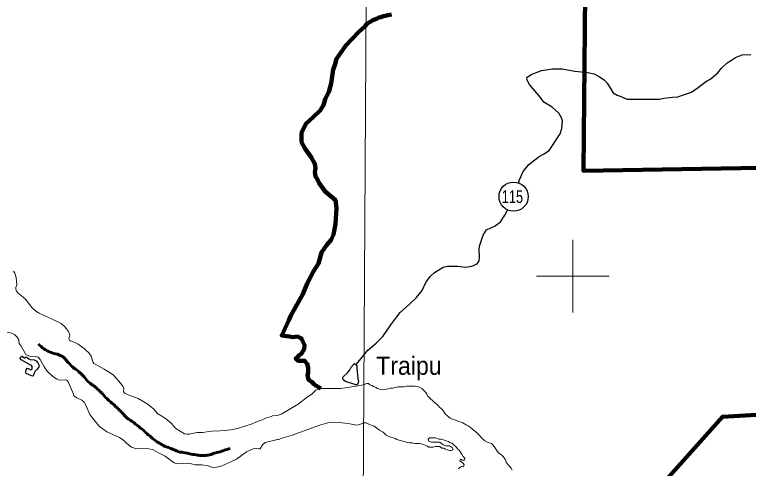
# Model space of a CAD drawing. Extents: x 553962 to 842807, y 8883888 to 9032388.
# Drawn here: x 709644 to 729831, y 8894722 to 8907189 of the extents above; entities that cross this region are included whole.
import ezdxf
from ezdxf.enums import TextEntityAlignment as Align

# ---------------------------------------------------------------- set-up
doc = ezdxf.new("R2010")
doc.units = 0
doc.header["$LTSCALE"] = 200
doc.linetypes.add('LONG_DASH_SHORT_DASH', pattern=[9.9, 6, -1.2, 1.5, -1.2])
for name, color, linetype, lineweight in [('1', 7, 'Continuous', 13), ('12', 7, 'Continuous', 25), ('2', 7, 'Continuous', 13), ('21', 7, 'Continuous', 25), ('24', 7, 'Continuous', 25), ('25', 7, 'Continuous', 13), ('48', 7, 'Continuous', 25), ('53', 7, 'Continuous', 106), ('7', 7, 'Continuous', 90), ('9', 7, 'Continuous', 90)]:
    doc.layers.add(name, color=color, linetype=linetype, lineweight=lineweight)
doc.layers.add('41', color=7, linetype='Continuous')

msp = doc.modelspace()

# ---------------------------------------------------------------- linework, layer by layer
at = {"layer": '1'}
msp.add_lwpolyline([(719978.9, 9023574.5), (719561.6, 8949232.2), (719215.6, 8890710.6)], dxfattribs=at)
at = {"layer": '12'}
for points in [[(727039.6, 8904864.2), (727284.1, 8904868.9), (727391.1, 8904868.7), (727508.4, 8904899), (727747.9, 8904919), (727890.6, 8904928.9), (728048.7, 8904984.6), (728268, 8905055.5), (728451.9, 8905187.7), (728651.2, 8905340.1), (728809.4, 8905436.6), (728993.4, 8905594.2), (729095.8, 8905716.2), (729249.1, 8905868.8), (729371.7, 8905934.8), (729473.8, 8906011), (729657.5, 8906082), (729896.9, 8906091.7)], [(723502.8, 8902567), (723531.6, 8902649.7), (723639.5, 8902883.8), (723793, 8903072), (723920.7, 8903168.5), (724079.1, 8903290.5), (724191.4, 8903356.5), (724349.7, 8903453), (724652, 8903916), (724698.3, 8904058.6), (724714.4, 8904272.5), (724689.2, 8904354.1), (724613.3, 8904481.5), (724430.5, 8904644.9), (724201.8, 8904787.9), (724110.5, 8904915.5), (723811.3, 8905272.6), (723745.5, 8905389.9), (723740.7, 8905461.2), (723858.1, 8905542.5), (724143.8, 8905659.1), (724444.6, 8905699.3), (724704.4, 8905698.9), (725060.7, 8905637.1), (725417.2, 8905595.7), (725585.2, 8905564.8), (725732.6, 8905477.9), (725859.7, 8905396.2), (725945.9, 8905304.3), (726062.4, 8905115.6), (726113.1, 8905039.1), (726219.8, 8904977.8), (726352.1, 8904931.7), (726489.4, 8904870.3), (726601.5, 8904865), (727039.6, 8904864.2)], [(719051.7, 8897586.9), (719362.5, 8897965.7), (719587.4, 8898163.9), (719771.5, 8898341.9), (719996.8, 8898667.5), (720160.6, 8898881.1), (720247.7, 8899003.2), (720508.3, 8899237.1), (720697.5, 8899420.1), (720856.1, 8899608.3), (720953.7, 8899827.2), (721076.6, 8899989.9), (721194.2, 8900101.8), (721434.2, 8900254.2), (721551.4, 8900279.4), (721826.5, 8900273.8), (722050.5, 8900248), (722223.9, 8900278.2), (722366.7, 8900339.1), (722428.2, 8900425.6), (722433.7, 8900552.9), (722424.2, 8900726.1), (722429.7, 8900828), (722532.7, 8901133.4), (722624.9, 8901275.9), (722864.7, 8901387.5), (723007.8, 8901494.2), (723130.7, 8901677.4), (723197.4, 8901799.6), (723209.3, 8901823.1)]]:
    msp.add_lwpolyline(points, dxfattribs=at)
at = {"layer": '2'}
for p, q in [((725000, 8899000), (725000, 8901000)), ((724000, 8900000), (726000, 8900000))]:
    msp.add_line(p, q, dxfattribs=at)
at = {"layer": '21'}
for points in [[(710323, 8897547.4), (710310.6, 8897510.9), (710262.7, 8897448.5), (710205.4, 8897388.1), (710179.6, 8897340.9), (710149.4, 8897265.1), (710140.8, 8897256.9), (710043.9, 8897288.4), (709961.7, 8897329.1), (709947.6, 8897363.1), (709961.6, 8897429.2), (709984.2, 8897470), (709989.6, 8897472.6), (710012.7, 8897467.5), (710090.3, 8897425.2), (710122.4, 8897447.6), (710126, 8897519.8), (710103.3, 8897545.3), (710035.6, 8897588.8), (709826.1, 8897706.4), (709795.6, 8897744), (709810.8, 8897781.5), (709838, 8897800.1), (709914.9, 8897754.6), (709934.2, 8897760.9), (709942.3, 8897776.2), (709957.1, 8897785.6), (709980.8, 8897774.5), (710029.3, 8897733.8), (710072, 8897710.7), (710184.3, 8897701.5), (710239.2, 8897671.8), (710278.2, 8897623.4), (710322, 8897552.2)], [(718993.1, 8897599.9), (719057.4, 8897544.6), (719055.9, 8897461.4), (719085.3, 8897192.5), (719103.1, 8897108.8), (719098.1, 8897076.1), (719079.4, 8897033), (719065.5, 8897020), (719028.2, 8897020.1), (718974.7, 8897034.1), (718746.2, 8897111.7), (718679.7, 8897153.1), (718671.6, 8897221.2), (718685, 8897240.1), (718799.2, 8897348.2), (718862.4, 8897430.9), (718906.6, 8897502.9)]]:
    msp.add_lwpolyline(points, close=True, dxfattribs=at)
at = {"layer": '24', "lineweight": 53}
for points in [[(720016.4, 8907196.8), (719965.5, 8907181.8), (719909.5, 8907177.1), (719843.3, 8907162.2), (719792.3, 8907152.3), (719720.9, 8907122.2), (719664.9, 8907107.3), (719603.6, 8907077.1), (719552.6, 8907057.1), (719496.6, 8907042.2), (719445.4, 8907001.8), (719343.4, 8906951.5), (719283.6, 8906877)], [(719283.6, 8906877), (719100.8, 8906711), (718751.9, 8906345.6), (718502.7, 8905980.3), (718452.8, 8905797.7), (718403, 8905681.4), (718353.1, 8905299.5), (718286.7, 8905067), (718187, 8904867.8), (718137.2, 8904701.7), (718054.1, 8904552.2), (717859.9, 8904374.3), (717854.7, 8904369.6)], [(717854.7, 8904369.6), (717655.3, 8904186.9), (717539, 8903937.8), (717539, 8903688.8), (717638.7, 8903506.1), (717804.9, 8903273.6), (717904.6, 8903091), (717921.2, 8902974.7), (717904.6, 8902858.5), (717921.2, 8902742.3), (717971.1, 8902675.9), (718020.9, 8902559.6), (718187, 8902327.1), (718353.2, 8902194.3), (718469.5, 8902094.7), (718502.7, 8901878.8), (718469.5, 8901430.4), (718419.6, 8901148.2), (718353.2, 8900998.7), (718236.8, 8900865.9), (718087.3, 8900650), (718004.2, 8900351.1), (717937.8, 8900251.5), (717854.7, 8900118.6), (717771.7, 8899952.6), (717688.6, 8899803.1), (717572.3, 8899504.2), (717240, 8898923), (717190.1, 8898790.2), (717090.4, 8898574.3), (716990.8, 8898375.1), (717206.8, 8898341.9), (717289.8, 8898325.2), (717422.7, 8898341.9), (717539, 8898292), (717622.1, 8898109.4), (717605.5, 8897993.1), (717539, 8897876.9), (717472.6, 8897827.1), (717422.7, 8897777.3), (717372.9, 8897744.1), (717439.4, 8897677.6), (717622.1, 8897677.6), (717688.6, 8897594.6), (717721.8, 8897495), (717721.8, 8897395.3), (717721.8, 8897345.5), (717705.2, 8897279.1), (717721.8, 8897196.1), (717738.4, 8897146.3), (717821.5, 8897096.4), (717888, 8897030), (718070.7, 8896913.8)]]:
    msp.add_lwpolyline(points, dxfattribs=at)
at = {"layer": '25'}
for points in [[(709610.7, 8900136.5), (709649.5, 8900085.8), (709687.8, 8899966.6), (709696.9, 8899867.4)], [(709696.9, 8899867.4), (709706, 8899768.3), (709680, 8899695), (709673.6, 8899642.5), (709691.5, 8899588), (709738.8, 8899535.9), (709875.6, 8899429.5), (709875.6, 8899429.5), (709939.8, 8899367.7), (710112.9, 8899145), (710229.9, 8899043.2), (710316.3, 8898983), (710434.5, 8898930.1)], [(709950.2, 8897853.8), (709826.5, 8898078.7), (709765, 8898154.3), (709755.6, 8898257.5), (709714.4, 8898328.8), (709634.6, 8898396.5), (709559.8, 8898439.4), (709395, 8898473.4), (709333.8, 8898506.8), (709214.9, 8898614.3), (709070.8, 8898765.5), (708925, 8898892.5), (708884.8, 8898960.2)], [(710434.5, 8898930.1), (710835, 8898750.5), (710918.4, 8898699.6), (711013.8, 8898623.8), (711070, 8898553.2)], [(711070, 8898553.2), (711126.2, 8898482.6), (711144.3, 8898448), (711158.3, 8898389.2), (711130.3, 8898282.3), (711152.8, 8898240), (711175.8, 8898222.2), (711302.1, 8898183.8), (711391.3, 8898138.3), (711554.3, 8898011), (711603.7, 8897966)], [(711603.7, 8897966), (711680.2, 8897896.3), (711746, 8897808.5), (711799.4, 8897633.4), (711822.1, 8897601.2), (711960, 8897533.9), (712103.8, 8897448.7)], [(710692.4, 8897249.1), (710533.9, 8897388.5), (710451.3, 8897511.8), (710342.9, 8897708), (710286.4, 8897777.2), (710220.4, 8897794.9), (710145.3, 8897789.3), (710079.5, 8897794.7), (709950.2, 8897853.8)], [(712103.8, 8897448.7), (712242.6, 8897366.3), (712359.3, 8897283.4), (712565.7, 8897048.4), (712631.8, 8896958.1), (712647.9, 8896909.4), (712637.9, 8896831.9), (712665.2, 8896790.9), (712768.3, 8896741.4), (713044.9, 8896638.8), (713311.2, 8896489.3), (713385.5, 8896424.1)], [(711124.5, 8897078.8), (711093, 8897127.9), (711068.7, 8897147.8), (711049.5, 8897152.8), (710908.8, 8897146.9), (710849.4, 8897155.7), (710797.6, 8897180.7), (710692.4, 8897249.1)], [(712525.7, 8895564.3), (712179.3, 8895726.8), (711977.5, 8895873.7), (711872.3, 8895986), (711707.5, 8896200.3), (711600.3, 8896454.3), (711553.8, 8896536.9), (711494.9, 8896598.8), (711354.3, 8896661.8), (711292.1, 8896701.3), (711270.5, 8896704.9), (711261.3, 8896763.5), (711124.5, 8897078.8)], [(716671.9, 8896141.4), (716736, 8896160), (716876.8, 8896172.9), (716996.8, 8896216.3), (717443.2, 8896481.3), (717658.9, 8896651.8), (717833.2, 8896772.8), (717934, 8896865.6), (718070.7, 8896913.8), (718220.3, 8896913.8), (718619, 8896913.8), (718918.1, 8896963.6), (719252.2, 8897020.3)], [(719252.2, 8897020.3), (719320.1, 8897049.2), (719376, 8897048.8), (719416.5, 8897018), (719467.2, 8896997.3), (719517.9, 8896971.5), (719578.7, 8896940.5), (719624.3, 8896914.8), (719680.1, 8896894), (719736.1, 8896888.6), (719797.1, 8896883.1), (719858.1, 8896887.8), (719909.1, 8896907.8), (719980.4, 8896922.7), (720046.6, 8896927.3), (720199.4, 8896962), (720255.3, 8896961.7), (720306.2, 8896961.3), (720362.2, 8896961), (720428.4, 8896980.9), (720479.3, 8896980.6), (720540.3, 8896980.2), (720606.4, 8896979.8), (720667.5, 8896979.4), (720723.3, 8896968.8), (720779.1, 8896948.1), (720845, 8896917.1), (720880.4, 8896881.2), (720920.8, 8896845.3), (720956.2, 8896809.4)], [(720956.2, 8896809.4), (720981.3, 8896763.4), (721006.4, 8896717.4), (721046.8, 8896676.4), (721082.2, 8896635.4), (721127.7, 8896594.4), (721188.3, 8896538), (721289.5, 8896455.8), (721329.8, 8896404.6), (721375.3, 8896368.7), (721420.8, 8896322.5), (721461, 8896261.2), (721486.2, 8896215.2), (721567.1, 8896148.4), (721627.8, 8896097.1), (721683.5, 8896071.3), (721749.5, 8896050.5), (721805.3, 8896034.8), (721856, 8896009), (721916.9, 8895988.3), (721972.7, 8895967.5), (722018.4, 8895946.9), (722069, 8895921.1), (722119.7, 8895885.1), (722175.4, 8895854.2), (722231, 8895808), (722271.5, 8895772), (722312, 8895741.2), (722367.5, 8895689.9), (722402.9, 8895654), (722463.5, 8895597.6), (722493.7, 8895546.5), (722584.8, 8895474.6), (722635.5, 8895453.9), (722701.4, 8895417.8), (722762.3, 8895402.1), (722802.7, 8895366.2), (722832.9, 8895320.2), (722873.2, 8895263.9), (722923.6, 8895197.3), (722953.8, 8895151.3), (722994.3, 8895120.5), (723039.9, 8895089.6), (723085.4, 8895048.6), (723145.7, 8894951.4), (723165.7, 8894895.3), (723221.1, 8894818.5), (723261.6, 8894782.6), (723301.9, 8894726.3), (723337.1, 8894675.1)], [(713385.5, 8896424.1), (713459.8, 8896359), (713569.8, 8896225.6), (713696.9, 8896155.1), (713818.3, 8896075.1), (713842, 8896053.8)], [(715944.9, 8895871), (716177.3, 8895944.3), (716297, 8895998.6), (716434.9, 8896046.3), (716544.4, 8896104.3), (716671.9, 8896141.4)], [(713842, 8896053.8), (713946.1, 8895960.1), (714080.1, 8895815.7), (714321.1, 8895672.2), (714384.5, 8895659.7), (714451.9, 8895662.4), (714514.6, 8895674.6)], [(719242.1, 8895974.6), (719137.8, 8895926.7), (719051.9, 8895910.8), (718819, 8895950.7), (718570.6, 8895982.3), (718406.7, 8895992.1), (718284.1, 8895976.8), (718038.4, 8895905.8), (717250.7, 8895623.3), (716998.4, 8895554.6), (716915, 8895518.1), (716881.8, 8895513.8)], [(721516.7, 8895476.3), (721445.7, 8895507.4), (721379.7, 8895523.1), (721323.7, 8895523.4), (721273, 8895544.1), (721222.2, 8895559.7), (721151.1, 8895560.2), (721054.4, 8895560.8), (721023.6, 8895520.3), (721043.6, 8895469.2), (721104.5, 8895443.3), (721160.4, 8895443), (721211.3, 8895442.7), (721277.4, 8895442.2), (721343.5, 8895436.7), (721394.1, 8895395.6), (721444.7, 8895364.7), (721505.6, 8895344), (721561.5, 8895338.5), (721612.4, 8895338.2), (721688.3, 8895286.8), (721708.2, 8895225.5), (721657.3, 8895210.6), (721606.4, 8895210.9), (721555.7, 8895231.6), (721499.9, 8895252.3), (721454.2, 8895273), (721398.3, 8895278.4), (721342.7, 8895319.6), (721276.6, 8895325.1), (721205.3, 8895320.4), (721154.4, 8895305.5), (721098.4, 8895300.7), (721042.5, 8895301.1), (720996.9, 8895326.9), (720941.1, 8895357.8), (720890.4, 8895378.5), (720824.4, 8895399.3), (720773.6, 8895399.6), (720722.7, 8895399.9), (720656.6, 8895405.4), (720580.4, 8895421.2), (720509.3, 8895426.8), (720448.2, 8895427.2), (720397.5, 8895447.9), (720326.5, 8895468.7), (720250.3, 8895484.5), (720158.9, 8895515.6), (720113.3, 8895541.4), (720062.6, 8895557), (719996.6, 8895577.8), (719920.5, 8895608.8), (719864.8, 8895634.7), (719819.3, 8895675.7), (719778.8, 8895711.6), (719692.7, 8895758), (719647.2, 8895799.1), (719606.7, 8895829.9), (719535.8, 8895876.2), (719480.1, 8895902), (719429.3, 8895917.6), (719373.6, 8895948.5), (719317.8, 8895969.3), (719266.9, 8895969.6), (719242.1, 8895974.6)], [(714514.6, 8895674.6), (714664.7, 8895703.8), (714810.4, 8895708.8), (715055.3, 8895739.1), (715289.1, 8895748.2), (715407.8, 8895761.9)], [(715407.8, 8895761.9), (715591.5, 8895783.2), (715777.5, 8895818.2), (715944.9, 8895871)], [(713532.7, 8895186.2), (713435.1, 8895242.8), (713335.4, 8895258.7), (712968.6, 8895262), (712859.7, 8895301.9), (712725.3, 8895401.6), (712648.5, 8895483.1), (712525.7, 8895564.3)], [(716881.8, 8895513.8), (716841.2, 8895508.6), (716533, 8895427), (716458.2, 8895365.9), (716394.5, 8895260), (716374.9, 8895256.9)], [(721852.2, 8894705), (721893.1, 8894740.4), (721934, 8894770.7), (721995, 8894765.2), (722010.6, 8894821.2), (721985.5, 8894867.2), (721934.8, 8894893), (721889.3, 8894923.8), (721909.9, 8894969.5), (721960.6, 8894943.7), (722021.6, 8894943.3), (722027.1, 8895004.4), (721986.8, 8895050.5), (721946.5, 8895106.8), (721911.2, 8895163.1), (721871, 8895219.4), (721825.5, 8895260.4), (721780.1, 8895321.8), (721719.4, 8895368.1), (721679, 8895409.1), (721628.2, 8895424.7), (721577.6, 8895455.6), (721516.7, 8895476.3)], [(715039.1, 8894760), (714963.6, 8894786.5), (714790.6, 8894820), (714606.1, 8894818.8), (714473.2, 8894853.3), (714404.1, 8894859.6), (714116.9, 8894843.6), (714034.5, 8894876.8), (713967, 8894916.7), (713850.5, 8895013.2), (713789.1, 8895053.9), (713604, 8895144.8), (713532.7, 8895186.2)], [(716374.9, 8895256.9), (716350.2, 8895253.1), (716257.5, 8895274.6), (716162.3, 8895243), (716023.3, 8895172.8), (715744.1, 8894976.4), (715570.5, 8894886.6), (715322, 8894784.1), (715114.6, 8894733.5), (715039.1, 8894760)]]:
    msp.add_lwpolyline(points, dxfattribs=at)
at = {"layer": '48'}
msp.add_circle((723371.8, 8902188.1), 401.3, dxfattribs=at)
at = {"layer": '53'}
for points in [[(720016.4, 8907196.8), (719965.5, 8907181.8), (719909.5, 8907177.1), (719843.3, 8907162.2), (719792.3, 8907152.3), (719720.9, 8907122.2), (719664.9, 8907107.3), (719603.6, 8907077.1), (719552.6, 8907057.1), (719496.6, 8907042.2), (719445.4, 8907001.8), (719343.4, 8906951.5), (719283.6, 8906877)], [(720016.4, 8907196.8), (719965.5, 8907181.8), (719909.5, 8907177.1), (719843.3, 8907162.2), (719792.3, 8907152.3), (719720.9, 8907122.2), (719664.9, 8907107.3), (719603.6, 8907077.1), (719552.6, 8907057.1), (719496.6, 8907042.2), (719445.4, 8907001.8), (719343.4, 8906951.5), (719283.6, 8906877)], [(720016.4, 8907196.8), (719965.5, 8907181.8), (719909.5, 8907177.1), (719843.3, 8907162.2), (719792.3, 8907152.3), (719720.9, 8907122.2), (719664.9, 8907107.3), (719603.6, 8907077.1), (719552.6, 8907057.1), (719496.6, 8907042.2), (719445.4, 8907001.8), (719343.4, 8906951.5), (719283.6, 8906877)], [(719283.6, 8906877), (719100.8, 8906711), (718751.9, 8906345.6), (718502.7, 8905980.3), (718452.8, 8905797.7), (718403, 8905681.4), (718353.1, 8905299.5), (718286.7, 8905067), (718187, 8904867.8), (718137.2, 8904701.7), (718054.1, 8904552.2), (717859.9, 8904374.3), (717854.7, 8904369.6)], [(719283.6, 8906877), (719100.8, 8906711), (718751.9, 8906345.6), (718502.7, 8905980.3), (718452.8, 8905797.7), (718403, 8905681.4), (718353.1, 8905299.5), (718286.7, 8905067), (718187, 8904867.8), (718137.2, 8904701.7), (718054.1, 8904552.2), (717859.9, 8904374.3), (717854.7, 8904369.6)], [(719283.6, 8906877), (719100.8, 8906711), (718751.9, 8906345.6), (718502.7, 8905980.3), (718452.8, 8905797.7), (718403, 8905681.4), (718353.1, 8905299.5), (718286.7, 8905067), (718187, 8904867.8), (718137.2, 8904701.7), (718054.1, 8904552.2), (717859.9, 8904374.3), (717854.7, 8904369.6)], [(717854.7, 8904369.6), (717655.3, 8904186.9), (717539, 8903937.8), (717539, 8903688.8), (717638.7, 8903506.1), (717804.9, 8903273.6), (717904.6, 8903091), (717921.2, 8902974.7), (717904.6, 8902858.5), (717921.2, 8902742.3), (717971.1, 8902675.9), (718020.9, 8902559.6), (718187, 8902327.1), (718353.2, 8902194.3), (718469.5, 8902094.7), (718502.7, 8901878.8), (718469.5, 8901430.4), (718419.6, 8901148.2), (718353.2, 8900998.7), (718236.8, 8900865.9), (718087.3, 8900650), (718004.2, 8900351.1), (717937.8, 8900251.5), (717854.7, 8900118.6), (717771.7, 8899952.6), (717688.6, 8899803.1), (717572.3, 8899504.2), (717240, 8898923), (717190.1, 8898790.2), (717090.4, 8898574.3), (716990.8, 8898375.1), (717206.8, 8898341.9), (717289.8, 8898325.2), (717422.7, 8898341.9), (717539, 8898292), (717622.1, 8898109.4), (717605.5, 8897993.1), (717539, 8897876.9), (717472.6, 8897827.1), (717422.7, 8897777.3), (717372.9, 8897744.1), (717439.4, 8897677.6), (717622.1, 8897677.6), (717688.6, 8897594.6), (717721.8, 8897495), (717721.8, 8897395.3), (717721.8, 8897345.5), (717705.2, 8897279.1), (717721.8, 8897196.1), (717738.4, 8897146.3), (717821.5, 8897096.4), (717888, 8897030), (718070.7, 8896913.8)], [(717854.7, 8904369.6), (717655.3, 8904186.9), (717539, 8903937.8), (717539, 8903688.8), (717638.7, 8903506.1), (717804.9, 8903273.6), (717904.6, 8903091), (717921.2, 8902974.7), (717904.6, 8902858.5), (717921.2, 8902742.3), (717971.1, 8902675.9), (718020.9, 8902559.6), (718187, 8902327.1), (718353.2, 8902194.3), (718469.5, 8902094.7), (718502.7, 8901878.8), (718469.5, 8901430.4), (718419.6, 8901148.2), (718353.2, 8900998.7), (718236.8, 8900865.9), (718087.3, 8900650), (718004.2, 8900351.1), (717937.8, 8900251.5), (717854.7, 8900118.6), (717771.7, 8899952.6), (717688.6, 8899803.1), (717572.3, 8899504.2), (717240, 8898923), (717190.1, 8898790.2), (717090.4, 8898574.3), (716990.8, 8898375.1), (717206.8, 8898341.9), (717289.8, 8898325.2), (717422.7, 8898341.9), (717539, 8898292), (717622.1, 8898109.4), (717605.5, 8897993.1), (717539, 8897876.9), (717472.6, 8897827.1), (717422.7, 8897777.3), (717372.9, 8897744.1), (717439.4, 8897677.6), (717622.1, 8897677.6), (717688.6, 8897594.6), (717721.8, 8897495), (717721.8, 8897395.3), (717721.8, 8897345.5), (717705.2, 8897279.1), (717721.8, 8897196.1), (717738.4, 8897146.3), (717821.5, 8897096.4), (717888, 8897030), (718070.7, 8896913.8)], [(717854.7, 8904369.6), (717655.3, 8904186.9), (717539, 8903937.8), (717539, 8903688.8), (717638.7, 8903506.1), (717804.9, 8903273.6), (717904.6, 8903091), (717921.2, 8902974.7), (717904.6, 8902858.5), (717921.2, 8902742.3), (717971.1, 8902675.9), (718020.9, 8902559.6), (718187, 8902327.1), (718353.2, 8902194.3), (718469.5, 8902094.7), (718502.7, 8901878.8), (718469.5, 8901430.4), (718419.6, 8901148.2), (718353.2, 8900998.7), (718236.8, 8900865.9), (718087.3, 8900650), (718004.2, 8900351.1), (717937.8, 8900251.5), (717854.7, 8900118.6), (717771.7, 8899952.6), (717688.6, 8899803.1), (717572.3, 8899504.2), (717240, 8898923), (717190.1, 8898790.2), (717090.4, 8898574.3), (716990.8, 8898375.1), (717206.8, 8898341.9), (717289.8, 8898325.2), (717422.7, 8898341.9), (717539, 8898292), (717622.1, 8898109.4), (717605.5, 8897993.1), (717539, 8897876.9), (717472.6, 8897827.1), (717422.7, 8897777.3), (717372.9, 8897744.1), (717439.4, 8897677.6), (717622.1, 8897677.6), (717688.6, 8897594.6), (717721.8, 8897495), (717721.8, 8897395.3), (717721.8, 8897345.5), (717705.2, 8897279.1), (717721.8, 8897196.1), (717738.4, 8897146.3), (717821.5, 8897096.4), (717888, 8897030), (718070.7, 8896913.8)]]:
    msp.add_lwpolyline(points, dxfattribs=at)
at = {"layer": '7', "linetype": 'LONG_DASH_SHORT_DASH', "lineweight": 60}
for points in [[(711474.4, 8897314.1), (711433.6, 8897355), (711398, 8897378), (711370, 8897413.8), (711308.9, 8897454.7), (711270.7, 8897477.7), (711230, 8897521.1), (711189.3, 8897549.2), (711148.6, 8897600.3), (711112.9, 8897631), (711056.9, 8897694.9), (711016.2, 8897746.1), (710965.3, 8897792.1), (710911.8, 8897817.6), (710817.7, 8897856), (710718.5, 8897873.8), (710647.2, 8897904.5), (710598.8, 8897925), (710555.6, 8897945.4), (710507.2, 8897965.9), (710481.8, 8897986.3), (710448.7, 8898001.7), (710413.1, 8898034.9), (710374.9, 8898073.2), (710334.2, 8898098.8), (710296.3, 8898144.4)], [(712701.2, 8896140.8), (712675.8, 8896166.4), (712632.5, 8896220.1), (712599.4, 8896243.1), (712581.6, 8896276.3), (712546, 8896294.2), (712525.6, 8896327.4), (712487.4, 8896347.9), (712467.1, 8896388.8), (712431.4, 8896414.3), (712375.4, 8896475.7), (712327.1, 8896498.7), (712276.2, 8896547.2), (712230.3, 8896585.6), (712176.9, 8896636.7), (712146.3, 8896664.8), (712110.7, 8896708.3), (712075.1, 8896746.6), (712052.2, 8896784.9), (712016.5, 8896805.4), (711996.2, 8896843.7), (711960.5, 8896861.6), (711924.9, 8896910.2), (711889.3, 8896928.1), (711866.3, 8896958.8), (711830.7, 8896976.7), (711795.1, 8897009.9), (711759.5, 8897027.8), (711718.7, 8897061), (711695.8, 8897081.5), (711657.6, 8897112.1), (711619.5, 8897158.2), (711594, 8897186.3), (711555.8, 8897232.3), (711532.9, 8897257.8), (711497.3, 8897291.1), (711474.4, 8897314.1)], [(715172.3, 8895138.8), (715134.1, 8895136.3), (715085.8, 8895115.8), (715047.6, 8895103.1), (715004.4, 8895095.4), (714963.7, 8895087.7), (714935.7, 8895082.6), (714900.1, 8895077.5), (714841.5, 8895077.5), (714803.3, 8895077.5), (714762.7, 8895077.5), (714739.7, 8895077.5), (714701.6, 8895080), (714673.6, 8895082.6), (714625.2, 8895090.3), (714582, 8895097.9), (714541.3, 8895105.6), (714503.1, 8895113.3), (714464.9, 8895120.9), (714431.8, 8895128.6), (714391.1, 8895136.3), (714332.6, 8895143.9), (714279.2, 8895159.3), (714230.8, 8895166.9), (714185, 8895166.9), (714144.3, 8895187.4), (714096, 8895205.3), (714055.2, 8895220.6), (714034.9, 8895225.7), (714004.3, 8895241.1), (713984, 8895246.2), (713945.8, 8895264.1), (713922.9, 8895269.2), (713889.8, 8895289.6), (713851.6, 8895307.5), (713808.4, 8895310.1), (713762.6, 8895328), (713732, 8895345.9), (713693.9, 8895376.5), (713653.1, 8895391.9), (713612.4, 8895425.1), (713569.2, 8895440.4), (713541.2, 8895471.1), (713503, 8895496.7), (713467.3, 8895527.3), (713429.2, 8895547.8), (713403.7, 8895581), (713370.6, 8895601.5), (713324.8, 8895642.4), (713273.9, 8895670.5), (713248.5, 8895716.5), (713210.3, 8895739.5), (713177.2, 8895775.3), (713131.4, 8895811.1), (713098.3, 8895831.5), (713057.6, 8895869.9), (713032.1, 8895885.2), (712991.4, 8895918.4), (712968.5, 8895933.8), (712930.3, 8895972.1), (712871.8, 8896020.7), (712828.5, 8896033.5), (712787.8, 8896074.3), (712747.1, 8896094.8), (712701.2, 8896140.8)], [(715575.1, 8895269.4), (715574.3, 8895269.2), (715533.6, 8895253.9), (715487.8, 8895238.5), (715444.5, 8895225.8), (715347.8, 8895195.1), (715294.4, 8895177.2), (715248.6, 8895164.4), (715200.3, 8895159.3), (715172.3, 8895138.8)]]:
    msp.add_lwpolyline(points, dxfattribs=at)
at = {"layer": '9'}
for points in [[(741371.9, 8898310.2), (736775.3, 8899194.4), (730163.4, 8902976.8), (725291.2, 8902898), (725401.2, 8914588.3), (719613.1, 8922670.1)], [(724638.9, 8891123.6), (729122.2, 8896139.1), (740717.5, 8896813.6), (741371.9, 8898310.2)]]:
    msp.add_lwpolyline(points, dxfattribs=at)

# ---------------------------------------------------------------- texts
at = {"layer": '41', "width": 0.95}
msp.add_text('Traipu', height=500, dxfattribs=at).set_placement((719591.1, 8897292.6))
at = {"layer": '48', "width": 0.75}
msp.add_text('115', height=350, dxfattribs=at).set_placement((723340.2, 8902014.7), align=Align.CENTER)

doc.saveas('drawing.dxf')
